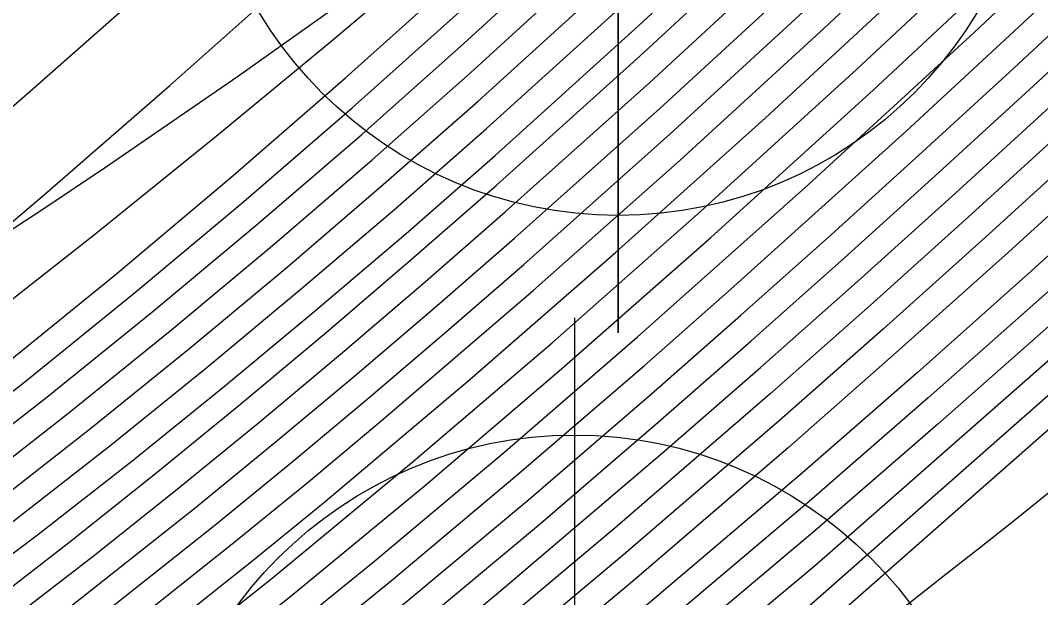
# Model space of a CAD drawing. Extents: x 2356077 to 2359823, y 225951 to 227822.
# Drawn here: x 2357682.91 to 2357688.62, y 226805.16 to 226808.38 of the extents above; entities that cross this region are included whole.
import ezdxf

# ---------------------------------------------------------------- set-up
doc = ezdxf.new("R2010")
doc.units = 0
for name, color, linetype in [('DTM Contours Major', 7, 'Continuous'), ('DTM Contours Minor', 7, 'Continuous'), ('Exist DTM Breakline', 7, 'Continuous'), ('Exist DTM Breakline Cogo Point CELL', 7, 'Continuous'), ('Exist DTM Breakline Underwater', 7, 'Continuous'), ('Exist DTM Breakline Underwater Cogo Point CELL', 7, 'Continuous'), ('Exist DTM Drainline', 7, 'Continuous')]:
    doc.layers.add(name, color=color, linetype=linetype)

msp = doc.modelspace()

# ---------------------------------------------------------------- linework, layer by layer
at = {"layer": 'DTM Contours Major'}
for points in [[(2357678.4286, 226803.8228), (2357678.9381, 226804.1784), (2357679.4616, 226804.5549), (2357679.9979, 226804.9519), (2357680.5457, 226805.3687), (2357681.1038, 226805.8049), (2357681.6709, 226806.2599), (2357682.354, 226806.8235), (2357683.046, 226807.4107), (2357683.7453, 226808.0193), (2357684.4498, 226808.6472), (2357685.1577, 226809.2921), (2357685.8671, 226809.9518), (2357686.6448, 226810.69), (2357687.42, 226811.4401), (2357688.1904, 226812.1992), (2357688.9538, 226812.9638), (2357689.7081, 226813.731), (2357690.4512, 226814.4974), (2357691.079, 226815.1531)], [(2357678.0024, 226802.6436), (2357678.699, 226803.0634), (2357679.3858, 226803.4925), (2357680.0608, 226803.9301), (2357680.7224, 226804.375), (2357681.578, 226804.976), (2357682.1961, 226805.4299), (2357682.6014, 226805.737), (2357683.1828, 226806.191), (2357683.7559, 226806.6538), (2357684.3208, 226807.1248), (2357684.8778, 226807.6034), (2357685.4272, 226808.0891), (2357686.2135, 226808.8071), (2357686.9406, 226809.4942), (2357687.4231, 226809.9622), (2357688.0044, 226810.5377), (2357688.5852, 226811.1246), (2357689.1638, 226811.7199), (2357689.7385, 226812.3207), (2357690.3075, 226812.9241), (2357691.3141, 226814.01), (2357692.1947, 226814.9785)], [(2357678.2212, 226801.1169), (2357678.9533, 226801.5431), (2357679.6603, 226801.9701), (2357680.4881, 226802.4906), (2357680.8918, 226802.7534), (2357681.2896, 226803.0185), (2357681.6819, 226803.2864), (2357682.3833, 226803.7819), (2357683.0046, 226804.2395), (2357683.6218, 226804.7115), (2357684.3182, 226805.2648), (2357685.098, 226805.9085), (2357685.884, 226806.5807), (2357686.7144, 226807.3134), (2357687.5881, 226808.1074), (2357688.4636, 226808.9262), (2357689.3367, 226809.7658), (2357690.2032, 226810.6206), (2357691.059, 226811.4833), (2357692.2643, 226812.7245), (2357693.416, 226813.9405), (2357694.163, 226814.7475)], [(2357678.3211, 226801.9942), (2357678.9065, 226802.3436), (2357679.396, 226802.6442), (2357679.8796, 226802.9492), (2357680.3576, 226803.2588), (2357680.8299, 226803.5733), (2357681.2965, 226803.8927), (2357682.02, 226804.4065), (2357682.5406, 226804.7907), (2357683.3162, 226805.3865), (2357683.7775, 226805.7539), (2357684.239, 226806.1308), (2357684.7004, 226806.5165), (2357685.1615, 226806.9105), (2357685.6218, 226807.3121), (2357686.4303, 226808.0363), (2357687.127, 226808.679), (2357687.8229, 226809.3382), (2357688.6721, 226810.165), (2357689.1726, 226810.6632), (2357690.1673, 226811.6738), (2357691.1449, 226812.6902), (2357692.0859, 226813.6876), (2357693.0116, 226814.6893)], [(2357677.8327, 226800.0815), (2357678.7373, 226800.5911), (2357679.5971, 226801.0955), (2357680.4151, 226801.5957), (2357681.0933, 226802.0273), (2357681.7484, 226802.4607), (2357682.3865, 226802.9), (2357683.1069, 226803.4177), (2357683.8195, 226803.9529), (2357684.531, 226804.5098), (2357685.1708, 226805.0288), (2357685.8187, 226805.5703), (2357686.4781, 226806.1359), (2357686.9958, 226806.5889), (2357687.5199, 226807.0549), (2357688.048, 226807.5318), (2357688.5777, 226808.0173), (2357689.1065, 226808.5092), (2357690.0021, 226809.359), (2357691.0973, 226810.4263), (2357692.287, 226811.6165), (2357693.2168, 226812.5675), (2357694.1291, 226813.5203), (2357694.8845, 226814.3258)], [(2357696.1189, 226813.3947), (2357692.2513, 226809.511), (2357692.0556, 226809.3221), (2357691.8297, 226809.0792), (2357689.8663, 226807.1772), (2357688.9482, 226806.3474), (2357687.0816, 226804.7048), (2357686.2293, 226803.9446), (2357685.5986, 226803.4501), (2357682.6887, 226801.2749), (2357680.2678, 226799.7483)], [(2357694.339, 226812.5643), (2357693.2497, 226811.4528), (2357692.1403, 226810.3478), (2357691.3089, 226809.5372), (2357690.4629, 226808.7289), (2357689.8387, 226808.1439), (2357689.2056, 226807.5603), (2357688.5669, 226806.9818), (2357687.9257, 226806.4117), (2357687.2853, 226805.8534), (2357686.3827, 226805.0872), (2357685.5877, 226804.4349), (2357685.0563, 226804.0119), (2357684.5949, 226803.6537), (2357684.1283, 226803.3002), (2357683.655, 226802.9504), (2357683.1736, 226802.6037), (2357682.6828, 226802.2593), (2357682.181, 226801.9165), (2357681.5913, 226801.5249), (2357680.9859, 226801.1347), (2357680.3652, 226800.7462), (2357679.7297, 226800.3598)]]:
    msp.add_lwpolyline(points, dxfattribs=at)
at = {"layer": 'DTM Contours Minor'}
for points in [[(2357707.0097, 226826.8779), (2357700.6868, 226818.7386), (2357700.0388, 226817.9822), (2357697.1, 226814.6854), (2357696.2526, 226813.6957), (2357695.5721, 226812.9285), (2357694.8932, 226812.1892), (2357694.2198, 226811.4959), (2357692.1729, 226809.4425), (2357691.3149, 226808.6303), (2357691.1472, 226808.4746), (2357687.2903, 226805.0802), (2357686.6121, 226804.5018), (2357685.6786, 226803.7486), (2357685.153, 226803.3361), (2357684.628, 226802.9331), (2357684.1017, 226802.5384), (2357683.572, 226802.1509), (2357683.0369, 226801.7696), (2357682.4945, 226801.3932), (2357681.9243, 226801.0084), (2357681.3428, 226800.6272), (2357680.7488, 226800.249)], [(2357678.364, 226804.309), (2357678.9806, 226804.7626), (2357679.6175, 226805.2436), (2357680.2716, 226805.751), (2357680.9401, 226806.2836), (2357681.62, 226806.8404), (2357682.2661, 226807.3839), (2357682.9181, 226807.9461), (2357683.5746, 226808.5254), (2357684.2338, 226809.1202), (2357684.8943, 226809.729), (2357685.5546, 226810.3501), (2357686.2766, 226811.0435), (2357686.9941, 226811.7459), (2357687.7045, 226812.4535), (2357688.4054, 226813.1623), (2357689.0944, 226813.8684), (2357690.4341, 226815.2646), (2357691.7073, 226816.615), (2357694.9179, 226820.0685), (2357696.0469, 226821.2721), (2357696.437, 226821.696)], [(2357678.6574, 226803.2002), (2357679.3496, 226803.6344), (2357680.031, 226804.0779), (2357680.7002, 226804.5303), (2357681.5411, 226805.1243), (2357682.2734, 226805.6669), (2357683.0576, 226806.2754), (2357683.6527, 226806.7563), (2357684.2397, 226807.2466), (2357684.8188, 226807.7456), (2357685.3902, 226808.2528), (2357686.1701, 226808.9681), (2357686.8135, 226809.5778), (2357687.2406, 226809.992), (2357687.8464, 226810.5915), (2357688.4513, 226811.2032), (2357689.0535, 226811.8241), (2357689.6514, 226812.451), (2357690.2432, 226813.081), (2357691.2256, 226814.1454), (2357692.0149, 226815.0163), (2357693.0634, 226816.1954), (2357694.1185, 226817.4084), (2357695.1872, 226818.6647)], [(2357678.1699, 226803.4997), (2357678.9738, 226804.0184), (2357680.4697, 226805.0253), (2357681.1071, 226805.4287), (2357682.371, 226806.4382), (2357683.3245, 226807.1858), (2357684.0151, 226807.7443), (2357684.646, 226808.2658), (2357685.1976, 226808.7303), (2357685.9845, 226809.4086), (2357686.0475, 226809.4641), (2357686.2771, 226809.6738), (2357686.5341, 226809.9378), (2357686.6054, 226810.0134), (2357688.0302, 226811.5326), (2357689.4608, 226813.0781), (2357690.2554, 226813.9471), (2357691.0511, 226814.8264), (2357691.8638, 226815.734), (2357692.6878, 226816.6643), (2357693.5174, 226817.6118), (2357694.347, 226818.571)], [(2357677.873, 226803.0441), (2357680.0014, 226804.3924), (2357680.6955, 226804.8691), (2357681.5039, 226805.4497), (2357682.1192, 226805.9111), (2357682.7822, 226806.4278), (2357683.438, 226806.9588), (2357684.0869, 226807.5035), (2357684.7292, 226808.0612), (2357685.365, 226808.6314), (2357686.128, 226809.3388), (2357686.7926, 226809.975), (2357687.4723, 226810.6442), (2357688.1488, 226811.3271), (2357688.8205, 226812.0216), (2357690.1446, 226813.4278), (2357691.1991, 226814.5812), (2357692.1855, 226815.6832), (2357692.768, 226816.3447), (2357693.3507, 226817.0143), (2357693.935, 226817.6939), (2357694.5224, 226818.3854)], [(2357678.6132, 226803.3406), (2357679.3203, 226803.7882), (2357680.0089, 226804.2304), (2357680.688, 226804.6926), (2357681.5134, 226805.2797), (2357682.1405, 226805.7459), (2357682.9251, 226806.3549), (2357683.5465, 226806.8573), (2357684.16, 226807.3708), (2357684.7659, 226807.8947), (2357685.3645, 226808.4284), (2357686.1373, 226809.1407), (2357686.8582, 226809.8282), (2357687.6745, 226810.6319), (2357688.3093, 226811.2739), (2357688.9407, 226811.9258), (2357689.5677, 226812.5855), (2357690.187, 226813.2468), (2357691.3122, 226814.4732), (2357692.3713, 226815.6539), (2357693.4717, 226816.9082), (2357694.5816, 226818.2028)], [(2357678.0996, 226802.3777), (2357678.7893, 226802.7918), (2357679.4678, 226803.2137), (2357680.1333, 226803.642), (2357680.7837, 226804.0757), (2357681.4173, 226804.5136), (2357682.1568, 226805.0458), (2357682.8754, 226805.5866), (2357683.4192, 226806.0118), (2357683.9549, 226806.4441), (2357684.4828, 226806.8829), (2357685.0034, 226807.3279), (2357685.5169, 226807.7786), (2357686.3154, 226808.5017), (2357687.1819, 226809.3159), (2357687.7566, 226809.8724), (2357688.299, 226810.4088), (2357688.8411, 226810.9549), (2357689.3814, 226811.508), (2357690.4501, 226812.6252), (2357691.4991, 226813.7472), (2357692.5335, 226814.8772), (2357693.4716, 226815.9244), (2357694.4155, 226816.9999)], [(2357678.1498, 226802.2448), (2357678.8366, 226802.6567), (2357679.5119, 226803.0755), (2357680.1735, 226803.5002), (2357680.8197, 226803.9295), (2357681.4483, 226804.3621), (2357682.2394, 226804.9298), (2357683.0055, 226805.5062), (2357683.5325, 226805.9185), (2357684.0516, 226806.3372), (2357684.5631, 226806.7619), (2357685.0677, 226807.1922), (2357685.5658, 226807.6278), (2357686.3703, 226808.3535), (2357686.9904, 226808.9306), (2357687.6065, 226809.5192), (2357688.4402, 226810.3381), (2357688.9658, 226810.8664), (2357689.4895, 226811.4011), (2357690.5258, 226812.4803), (2357691.5943, 226813.6184), (2357692.6968, 226814.8189), (2357693.6052, 226815.8301), (2357694.5182, 226816.8674)], [(2357678.0504, 226802.5106), (2357678.7432, 226802.9273), (2357679.4255, 226803.3525), (2357680.0954, 226803.7851), (2357680.7509, 226804.2239), (2357681.6204, 226804.8318), (2357682.2981, 226805.3281), (2357682.7411, 226805.6638), (2357683.303, 226806.1028), (2357683.8565, 226806.5497), (2357684.402, 226807.0038), (2357684.9398, 226807.4647), (2357685.4702, 226807.9319), (2357686.2627, 226808.6524), (2357687.0629, 226809.4065), (2357687.5937, 226809.9211), (2357688.1543, 226810.4759), (2357688.7146, 226811.0413), (2357689.273, 226811.6144), (2357689.8277, 226812.1925), (2357690.9192, 226813.3524), (2357691.8871, 226814.4028), (2357692.8514, 226815.4707)], [(2357678.323, 226801.0113), (2357679.0809, 226801.4532), (2357679.8106, 226801.8948), (2357680.6093, 226802.3982), (2357681.3818, 226802.9075), (2357681.7599, 226803.1655), (2357682.4567, 226803.6574), (2357683.0968, 226804.1285), (2357683.7325, 226804.6151), (2357684.4245, 226805.1653), (2357685.1771, 226805.7863), (2357685.937, 226806.435), (2357686.7714, 226807.1692), (2357687.6801, 226807.9926), (2357688.5912, 226808.8425), (2357689.4689, 226809.6843), (2357690.3095, 226810.5108), (2357691.1396, 226811.3442), (2357692.3627, 226812.5986), (2357693.1627, 226813.4365), (2357693.9503, 226814.2772), (2357695.0148, 226815.4407)], [(2357678.1202, 226801.2227), (2357678.8261, 226801.6332), (2357679.5101, 226802.0452), (2357679.942, 226802.3131), (2357680.3668, 226802.5828), (2357680.785, 226802.8548), (2357681.1973, 226803.1295), (2357681.604, 226803.4073), (2357682.3099, 226803.9064), (2357682.9123, 226804.3502), (2357683.5106, 226804.8076), (2357684.2115, 226805.3639), (2357684.6146, 226805.6934), (2357685.4243, 226806.3749), (2357686.2393, 226807.0849), (2357687.0763, 226807.8368), (2357687.9162, 226808.6133), (2357688.7554, 226809.4111), (2357689.6518, 226810.287), (2357690.5392, 226811.1757), (2357691.4137, 226812.0692), (2357692.5378, 226813.2411), (2357693.6388, 226814.4176), (2357694.3977, 226815.2477)], [(2357678.1363, 226801.7225), (2357678.754, 226802.0862), (2357679.5331, 226802.562), (2357680.0018, 226802.858), (2357680.4644, 226803.158), (2357680.9212, 226803.4622), (2357681.3723, 226803.7708), (2357682.0915, 226804.2809), (2357682.6339, 226804.681), (2357683.1727, 226805.092), (2357683.8875, 226805.6577), (2357684.3338, 226806.0223), (2357684.7803, 226806.3953), (2357685.2269, 226806.7764), (2357685.6734, 226807.1649), (2357686.4864, 226807.8909), (2357687.2195, 226808.5651), (2357687.9522, 226809.2574), (2357688.8062, 226810.087), (2357689.7778, 226811.058), (2357690.7378, 226812.0413), (2357691.8718, 226813.2287), (2357692.8471, 226814.2728), (2357693.5859, 226815.0798)], [(2357678.573, 226801.8136), (2357679.2092, 226802.1951), (2357679.6697, 226802.4793), (2357680.1236, 226802.7666), (2357680.5713, 226803.0571), (2357681.013, 226803.3512), (2357681.449, 226803.6494), (2357682.1638, 226804.1558), (2357682.7269, 226804.571), (2357683.2863, 226804.998), (2357683.9964, 226805.5606), (2357684.4279, 226805.9132), (2357684.86, 226806.2739), (2357685.2926, 226806.6425), (2357685.7256, 226807.0184), (2357686.5431, 226807.7461), (2357687.3119, 226808.451), (2357688.0807, 226809.1756), (2357688.9394, 226810.0078), (2357689.8842, 226810.9489), (2357690.8175, 226811.9012), (2357691.9695, 226813.1024), (2357692.9897, 226814.1906), (2357693.7306, 226814.9977)], [(2357678.0199, 226801.3288), (2357678.6994, 226801.7233), (2357679.3598, 226802.1203), (2357679.806, 226802.3964), (2357680.2453, 226802.6748), (2357680.6782, 226802.956), (2357681.105, 226803.2403), (2357681.5263, 226803.5282), (2357682.2366, 226804.031), (2357682.8197, 226804.4607), (2357683.3988, 226804.9031), (2357684.1043, 226805.4626), (2357684.5215, 226805.8035), (2357684.9395, 226806.1523), (2357685.7782, 226806.8723), (2357686.6001, 226807.6017), (2357687.4041, 226808.3367), (2357688.2085, 226809.0929), (2357689.0721, 226809.9277), (2357689.9905, 226810.8397), (2357690.8977, 226811.7616), (2357692.0676, 226812.9763), (2357693.1319, 226814.1077), (2357693.8749, 226814.9149)], [(2357678.1955, 226802.0845), (2357678.754, 226802.417), (2357679.2582, 226802.726), (2357679.7573, 226803.0401), (2357680.2509, 226803.3596), (2357680.7391, 226803.6846), (2357681.2218, 226804.0153), (2357681.9494, 226804.5327), (2357682.6945, 226805.0873), (2357683.1885, 226805.4691), (2357683.6659, 226805.8488), (2357684.1433, 226806.2385), (2357684.6202, 226806.6375), (2357685.0964, 226807.045), (2357685.5712, 226807.4602), (2357686.3749, 226808.1825), (2357687.0342, 226808.7926), (2357687.6923, 226809.4175), (2357688.5368, 226810.2416), (2357689.0518, 226810.7555), (2357690.0754, 226811.7991), (2357691.0807, 226812.8489), (2357691.9733, 226813.7992), (2357692.8524, 226814.7535)], [(2357678.4255, 226800.9059), (2357679.209, 226801.3634), (2357679.961, 226801.8197), (2357680.7304, 226802.3057), (2357681.4739, 226802.7962), (2357682.1975, 226803.2955), (2357682.8603, 226803.7732), (2357683.5161, 226804.2657), (2357684.1702, 226804.7762), (2357684.8926, 226805.3615), (2357685.6219, 226805.9732), (2357686.3607, 226806.6119), (2357687.299, 226807.447), (2357688.2458, 226808.3152), (2357689.1906, 226809.207), (2357690.0099, 226810.0009), (2357690.8192, 226810.8023), (2357692.0412, 226812.0401), (2357692.8775, 226812.9052), (2357693.7003, 226813.7723), (2357694.4509, 226814.579)], [(2357678.5287, 226800.8008), (2357679.3376, 226801.2738), (2357680.1117, 226801.7447), (2357680.8513, 226802.213), (2357681.5658, 226802.6847), (2357682.2611, 226803.1641), (2357682.9429, 226803.655), (2357683.6173, 226804.1614), (2357684.2901, 226804.6871), (2357684.9851, 226805.2505), (2357685.6876, 226805.8391), (2357686.4006, 226806.4539), (2357686.8845, 226806.8799), (2357687.8639, 226807.7624), (2357688.8475, 226808.6752), (2357689.7343, 226809.5212), (2357690.5221, 226810.2906), (2357691.6855, 226811.454), (2357692.559, 226812.3459), (2357693.4187, 226813.2403), (2357694.2626, 226814.1362)], [(2357678.6326, 226800.6958), (2357679.4669, 226801.1845), (2357680.263, 226801.67), (2357680.9723, 226802.1202), (2357681.6573, 226802.5729), (2357682.3242, 226803.0323), (2357683.0251, 226803.5365), (2357683.7183, 226804.0572), (2357684.4103, 226804.5983), (2357685.0778, 226805.1396), (2357685.7532, 226805.7048), (2357686.4398, 226806.2952), (2357686.9405, 226806.7347), (2357687.4465, 226807.186), (2357687.9559, 226807.6472), (2357688.4666, 226808.1165), (2357688.9765, 226808.5919), (2357689.8678, 226809.4399), (2357690.6283, 226810.1802), (2357691.7518, 226811.2989), (2357692.6567, 226812.219), (2357693.547, 226813.1421), (2357694.4196, 226814.066)], [(2357694.8964, 226813.8596), (2357693.9333, 226812.8476), (2357692.9459, 226811.8341), (2357691.9413, 226810.8252), (2357690.9466, 226809.8474), (2357689.9339, 226808.8758), (2357689.3702, 226808.3461), (2357688.802, 226807.8201), (2357688.2327, 226807.3008), (2357687.6654, 226806.7914), (2357687.1037, 226806.2947), (2357686.2481, 226805.5542), (2357685.3581, 226804.808), (2357684.7757, 226804.3353), (2357684.0224, 226803.7447), (2357683.6463, 226803.4589), (2357683.269, 226803.1787), (2357682.8896, 226802.9034), (2357682.2194, 226802.4328), (2357681.6344, 226802.0379), (2357681.0321, 226801.6456), (2357680.2975, 226801.1847), (2357679.4112, 226800.6513), (2357678.475, 226800.1116)], [(2357677.9095, 226799.9602), (2357678.8429, 226800.4866), (2357679.7281, 226801.0069), (2357680.5682, 226801.5221), (2357681.2144, 226801.9344), (2357681.8389, 226802.348), (2357682.4476, 226802.7667), (2357682.8194, 226803.0306), (2357683.5551, 226803.5709), (2357684.2864, 226804.1322), (2357684.9576, 226804.6676), (2357685.5728, 226805.1741), (2357686.5152, 226805.9755), (2357687.0502, 226806.4422), (2357687.5929, 226806.9234), (2357688.1402, 226807.4164), (2357688.6894, 226807.9185), (2357689.2376, 226808.4271), (2357690.1373, 226809.2787), (2357691.1889, 226810.2998), (2357692.3669, 226811.4733), (2357693.3296, 226812.4543), (2357694.2733, 226813.4369)], [(2357694.4712, 226812.4678), (2357693.9083, 226811.8916), (2357693.3385, 226811.3159), (2357692.7632, 226810.742), (2357691.6706, 226809.6718), (2357690.6291, 226808.6769), (2357689.9797, 226808.0696), (2357689.3208, 226807.4638), (2357688.6559, 226806.8633), (2357687.9887, 226806.2719), (2357687.3227, 226805.6935), (2357686.4155, 226804.9263), (2357685.6816, 226804.3254), (2357685.192, 226803.9355), (2357684.7154, 226803.5648), (2357684.2342, 226803.1994), (2357683.7468, 226802.8387), (2357683.2518, 226802.4817), (2357682.7474, 226802.1277), (2357682.2323, 226801.7757), (2357681.6435, 226801.3848), (2357681.0397, 226800.9957), (2357680.4211, 226800.6086), (2357679.7879, 226800.2236)], [(2357694.6046, 226812.372), (2357694.0175, 226811.773), (2357693.423, 226811.1746), (2357692.8221, 226810.5779), (2357691.7495, 226809.5325), (2357690.8029, 226808.6315), (2357690.1252, 226807.9992), (2357689.4376, 226807.3687), (2357688.744, 226806.744), (2357688.0419, 226806.126), (2357687.3539, 226805.5286), (2357686.4426, 226804.7611), (2357685.7785, 226804.2185), (2357685.3364, 226803.8659), (2357684.843, 226803.481), (2357684.3458, 226803.1027), (2357683.8432, 226802.7298), (2357683.3336, 226802.3617), (2357682.8152, 226801.9973), (2357682.2864, 226801.6357), (2357681.6982, 226801.245), (2357681.0959, 226800.8566), (2357680.4793, 226800.4706), (2357679.8484, 226800.0868)], [(2357694.7254, 226812.2514), (2357694.096, 226811.61), (2357693.4642, 226810.9765), (2357692.8298, 226810.3501), (2357691.7819, 226809.3363), (2357690.9522, 226808.5513), (2357690.2456, 226807.8952), (2357689.5309, 226807.2443), (2357687.3617, 226805.3392), (2357686.4521, 226804.5782), (2357685.6814, 226803.9537), (2357684.978, 226803.4018), (2357684.4642, 226803.0101), (2357683.9459, 226802.625), (2357683.4213, 226802.2454), (2357682.8884, 226801.8705), (2357682.3457, 226801.499), (2357681.758, 226801.1085), (2357681.157, 226800.7207), (2357680.5422, 226800.3356)], [(2357688.9156, 226807.7223), (2357688.3253, 226807.1853), (2357687.7375, 226806.6586), (2357687.1559, 226806.1459), (2357686.2971, 226805.4049), (2357685.4528, 226804.6983), (2357684.9006, 226804.2501), (2357684.1246, 226803.641), (2357683.7373, 226803.3468), (2357683.349, 226803.0584), (2357682.9585, 226802.7753), (2357682.2926, 226802.3081), (2357681.7396, 226801.9347), (2357681.171, 226801.5636), (2357680.4431, 226801.1054), (2357679.9943, 226800.8314), (2357679.5325, 226800.5558), (2357679.0574, 226800.2784)], [(2357689.0306, 226807.6253), (2357688.4182, 226807.0696), (2357687.8088, 226806.525), (2357687.2063, 226805.9955), (2357686.3444, 226805.2541), (2357685.5486, 226804.5893), (2357685.0281, 226804.1668), (2357684.627, 226803.8484), (2357684.2274, 226803.5379), (2357683.8282, 226803.2345), (2357683.428, 226802.9374), (2357683.0255, 226802.6459), (2357682.3639, 226802.1821), (2357681.5802, 226801.6569), (2357681.0387, 226801.308), (2357680.5912, 226801.0273), (2357680.1303, 226800.745), (2357679.6557, 226800.4609), (2357679.167, 226800.175)]]:
    msp.add_lwpolyline(points, dxfattribs=at)
at = {"layer": 'Exist DTM Breakline'}
for points in [[(2357560.647, 226784.157), (2357579.194, 226813.797), (2357610.316, 226806.105), (2357665.993, 226838.755), (2357684.212, 226874.582), (2357696.408, 226900.16)], [(2357603.707, 226758.395), (2357634.69, 226779.787), (2357686.009, 226803.72), (2357722.082, 226854.21), (2357734.02, 226881.496)]]:
    msp.add_spline(points, degree=3, dxfattribs=at)
at = {"layer": 'Exist DTM Breakline Cogo Point CELL'}
msp.add_lwpolyline([(2357686.009, 226806.72), (2357686.009, 226800.72), (2357686.009, 226803.72), (2357689.009, 226803.72), (2357683.009, 226803.72)], dxfattribs=at)
msp.add_circle((2357686.009, 226803.72), 2.344, dxfattribs=at)
at = {"layer": 'Exist DTM Breakline Underwater'}
for points in [[(2357599.673, 226759.537), (2357632.912, 226785.572), (2357686.254, 226809.636), (2357716.995, 226856.561), (2357730.688, 226885.555)], [(2357556.564, 226758.637), (2357564.307, 226781.559), (2357585.412, 226809.405), (2357614.858, 226803.405), (2357668.761, 226835.297), (2357689.369, 226869.515)]]:
    msp.add_spline(points, degree=3, dxfattribs=at)
at = {"layer": 'Exist DTM Breakline Underwater Cogo Point CELL'}
msp.add_lwpolyline([(2357686.254, 226812.636), (2357686.254, 226806.636), (2357686.254, 226809.636), (2357689.254, 226809.636), (2357683.254, 226809.636)], dxfattribs=at)
msp.add_circle((2357686.254, 226809.636), 2.344, dxfattribs=at)
at = {"layer": 'Exist DTM Drainline'}
msp.add_spline([(2357699.586, 226858.192), (2357670.366, 226820.782), (2357623.327, 226796.892), (2357587.218, 226772.268), (2357568.803, 226744.252), (2357555.19, 226717.62), (2357555.017, 226695.126), (2357553.473, 226672.759), (2357563.697, 226642.736), (2357576.526, 226627.993), (2357663.798, 226499.169), (2357732.721, 226415.647), (2357803.211, 226342.215), (2357874.586, 226264.309)], degree=3, dxfattribs=at)

doc.saveas('drawing.dxf')
